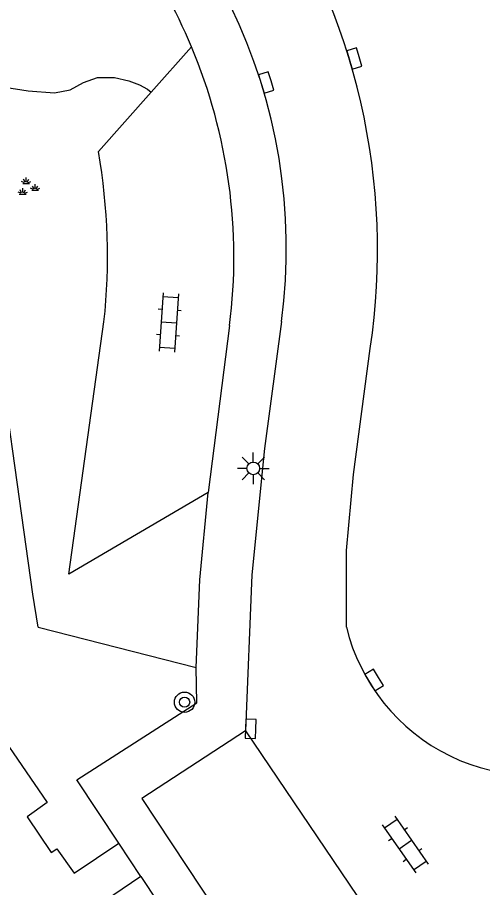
# Model space of a CAD drawing. Extents: x 137999 to 141000, y 397500 to 400501.
# Drawn here: x 138090.57 to 138108.88, y 399633.09 to 399667.33 of the extents above; entities that cross this region are included whole.
import ezdxf

# ---------------------------------------------------------------- set-up
doc = ezdxf.new("R2010")
doc.units = 0
for name, color, linetype in [('gg-knt-verharding', 7, 'Continuous'), ('gg-knt-verharding nz', 7, 'Continuous'), ('gt-grn-groengrens', 7, 'Continuous'), ('gt-grn-weggrens', 7, 'Continuous'), ('gt-symb-boom', 7, 'Continuous'), ('gt-symb-groenvak', 7, 'Continuous'), ('gt-symb-klinker verharding', 7, 'Continuous'), ('gt-symb-kolk', 7, 'Continuous'), ('gt-symb-lichtmast', 7, 'Continuous')]:
    doc.layers.add(name, color=color, linetype=linetype)

# ---------------------------------------------------------------- blocks, each defined once
blk = doc.blocks.new('gt0-KOLK')
at = {"layer": 'gt-symb-kolk'}
blk.add_lwpolyline([(0, 0), (0.375, 0), (0.375, 0.4), (-0.375, 0.4), (-0.375, 0), (0, 0)], dxfattribs=at)
blk = doc.blocks.new('gt0-LMAST')
at = {"layer": 'gt-symb-lichtmast'}
for p, q in [((-0.182, 0.173), (-0.447, 0.438)), ((-0.005, 0.246), (-0.005, 0.621)), ((0.172, 0.173), (0.437, 0.438)), ((-0.255, -0.004), (-0.63, -0.004)), ((-0.182, -0.181), (-0.447, -0.446)), ((-0.005, -0.254), (-0.005, -0.629)), ((0.437, -0.446), (0.172, -0.181)), ((0.245, -0.004), (0.62, -0.004))]:
    blk.add_line(p, q, dxfattribs=at)
blk.add_circle((-0.005, -0.004), 0.25, dxfattribs=at)
blk = doc.blocks.new('gt0-KL1')
at = {"layer": 'gt-symb-klinker verharding'}
for p, q in [((-0.5, 0.3), (-0.5, 0.45)), ((0.5, 0.3), (0.5, 0.45)), ((-1.15, 0.3), (1.15, 0.3)), ((-1, -0.3), (-1, 0.3)), ((0, -0.3), (0, 0.3)), ((1, -0.3), (1, 0.3)), ((-1.15, -0.3), (1.15, -0.3)), ((-0.5, -0.45), (-0.5, -0.3)), ((0.5, -0.45), (0.5, -0.3))]:
    blk.add_line(p, q, dxfattribs=at)
blk = doc.blocks.new('gt0-GRVAK')
at = {"layer": 'gt-symb-groenvak'}
for p, q in [((-0.047, 0.214), (-0.047, 0.393)), ((-0.11, 0.189), (-0.228, 0.24)), ((-0.182, 0.153), (0.088, 0.153)), ((-0.091, 0.211), (-0.156, 0.322)), ((-0.004, 0.211), (0.061, 0.322)), ((0.015, 0.189), (0.133, 0.24)), ((0.262, -0.052), (0.197, 0.059)), ((0.305, -0.049), (0.305, 0.13)), ((0.349, -0.052), (0.414, 0.059)), ((-0.245, -0.228), (-0.363, -0.177)), ((-0.318, -0.264), (-0.047, -0.264)), ((-0.226, -0.206), (-0.291, -0.095)), ((-0.183, -0.203), (-0.183, -0.024)), ((-0.139, -0.206), (-0.074, -0.095)), ((-0.12, -0.228), (-0.002, -0.177)), ((0.243, -0.074), (0.125, -0.023)), ((0.17, -0.11), (0.441, -0.11)), ((0.368, -0.074), (0.486, -0.023))]:
    blk.add_line(p, q, dxfattribs=at)
blk = doc.blocks.new('gt0-BOOM')
at = {"layer": 'gt-symb-boom'}
for radius in [0.4, 0.2]:
    blk.add_circle((0, 0), radius, dxfattribs=at)

msp = doc.modelspace()

# ---------------------------------------------------------------- linework, layer by layer
at = {"layer": 'gg-knt-verharding'}
for p, q in [((138095.829, 399664.38), (138097.423, 399666.169)), ((138093.755, 399662.053), (138095.829, 399664.38)), ((138098.921, 399655.204), (138098.072, 399648.634)), ((138091.385, 399643.335), (138097.606, 399641.747))]:
    msp.add_line(p, q, dxfattribs=at)
for points in [[(138091.385, 399643.335), (138091.178, 399644.637), (138089.501, 399656.547), (138088.241, 399656.329), (138087.901, 399659.071), (138083.555, 399658.411), (138083.961, 399655.689), (138082.572, 399655.524)], [(138098.072, 399648.634), (138092.589, 399645.421), (138093.976, 399655.355)], [(138100.96, 399655.36), (138100.3, 399650.36), (138099.8, 399645.39), (138099.55, 399639.26)], [(138103.52, 399643.341), (138103.53, 399646.35), (138103.8, 399649.34), (138104.461, 399654.304)], [(138097.606, 399641.747), (138097.749, 399645.197), (138098.072, 399648.634)], [(138099.55, 399639.26), (138095.46, 399636.6), (138103.12, 399625.04), (138107.287, 399627.814)], [(138095.433, 399633.521), (138093.634, 399632.305), (138094.138, 399631.593), (138093.86, 399631.4)], [(138095.433, 399633.521), (138104.05, 399620.51), (138102.025, 399619.117)]]:
    msp.add_lwpolyline(points, dxfattribs=at)
for centre, radius, start, end in [((138079.446, 399658.257), 21.708, 352.3312, 59.5883), ((138077.704, 399657.888), 21.387, 22.78, 48.2332), ((138078.651, 399658.152), 26.096, 351.5195, 34.3322), ((138077.688, 399657.888), 21.402, 352.7955, 22.7633), ((138070.272, 399657.926), 23.843, 353.8107, 9.9688), ((138110.952, 399645.146), 7.648, 193.6509, 294.3675)]:
    msp.add_arc(centre, radius, start, end, dxfattribs=at)
at = {"layer": 'gg-knt-verharding nz'}
msp.add_line((138099.55, 399639.26), (138107.287, 399627.814), dxfattribs=at)
at = {"layer": 'gt-grn-groengrens'}
msp.add_lwpolyline([(138081.946, 399660.522), (138082.886, 399661.04), (138083.615, 399661.662), (138085.34, 399663.574), (138086.078, 399664.302), (138086.716, 399664.703), (138087.657, 399664.863), (138088.724, 399664.798), (138090.994, 399664.44), (138092.023, 399664.357), (138092.65, 399664.481), (138093.17, 399664.764), (138093.726, 399664.964), (138094.396, 399664.962), (138094.949, 399664.837), (138095.372, 399664.681), (138095.689, 399664.504), (138095.829, 399664.38)], dxfattribs=at)
at = {"layer": 'gt-grn-weggrens'}
msp.add_line((138095.433, 399633.521), (138094.562, 399634.836), dxfattribs=at)
for points in [[(138082.572, 399655.524), (138083.65, 399646.923), (138083.393, 399643.834), (138083.821, 399643.201), (138086.089, 399644.676), (138091.735, 399636.433), (138090.947, 399635.874), (138091.894, 399634.468), (138092.123, 399634.615), (138092.797, 399633.66), (138094.562, 399634.836)], [(138094.562, 399634.836), (138092.91, 399637.33), (138097.63, 399640.363), (138097.606, 399641.747)]]:
    msp.add_lwpolyline(points, dxfattribs=at)

# ---------------------------------------------------------------- block references
at = {"layer": 'gt-symb-boom'}
msp.add_blockref('gt0-BOOM', (138097.15, 399640.383), dxfattribs=at)
at = {"layer": 'gt-symb-groenvak'}
msp.add_blockref('gt0-GRVAK', (138090.961, 399660.635), dxfattribs=at)
at = {"layer": 'gt-symb-klinker verharding'}
for p, rotation in [((138096.528, 399655.328), -93.89789623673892), ((138105.837, 399634.784), -55.181645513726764)]:
    msp.add_blockref('gt0-KL1', p, dxfattribs=dict(at, rotation=rotation))
at = {"layer": 'gt-symb-kolk'}
for p, rotation in [((138104.023, 399665.772), 106.98473253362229), ((138100.553, 399664.827), 106.98473253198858), ((138104.779, 399641.361), 122.0053832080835), ((138099.951, 399639.324), 87.64984047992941)]:
    msp.add_blockref('gt0-KOLK', p, dxfattribs=dict(at, rotation=rotation))
at = {"layer": 'gt-symb-lichtmast'}
msp.add_blockref('gt0-LMAST', (138099.857, 399649.585), dxfattribs=at)

doc.saveas('drawing.dxf')
